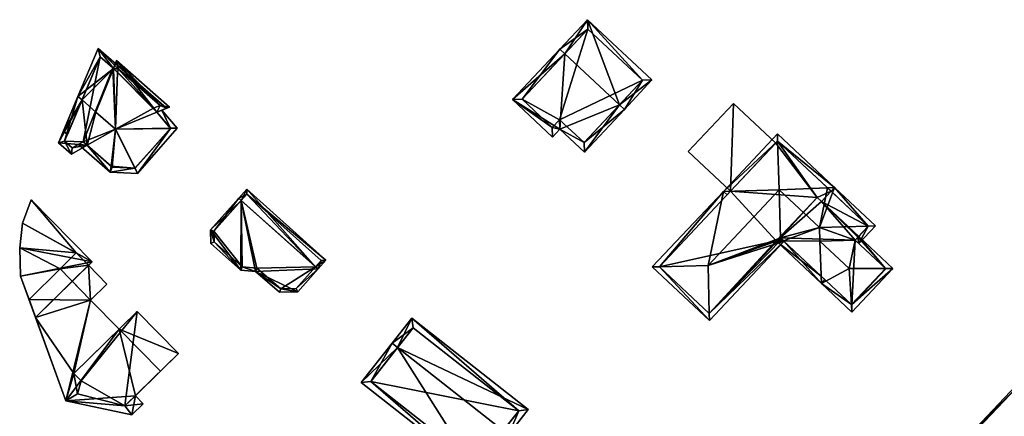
# Model space of a CAD drawing. Header units: inches. Extents: x 2685601 to 2690022, y 1235992 to 1239010.
# Tile 332 of 390: x 2689304 to 2689449, y 1238370 to 1238429. Entities that reach past the tile are written whole.
import ezdxf

# ---------------------------------------------------------------- set-up
doc = ezdxf.new("R2010")
doc.units = ezdxf.units.IN
doc.header["$MEASUREMENT"] = 0
doc.layers.add('Gebaeude Einzelhaus', color=10, linetype='Continuous')

msp = doc.modelspace()

# ---------------------------------------------------------------- meshes
at = {"layer": 'Gebaeude Einzelhaus'}
mesh = msp.add_polyface(dxfattribs=at)
corners = [(2689383.646, 1238412.523, 561.454), (2689376.693, 1238416.891, 560.939), (2689382.583, 1238411.385, 560.939), (2689384.388, 1238423.659, 564.31), (2689383.658, 1238424.341, 564.31), (2689392.426, 1238416.145, 564.31), (2689387.255, 1238409.149, 561.454), (2689393.156, 1238415.463, 564.31), (2689397.198, 1238419.785, 562.414), (2689387.699, 1238428.665, 562.414), (2689378.106, 1238416.939, 561.27), (2689387.746, 1238427.251, 562.735), (2689382.535, 1238412.799, 561.27), (2689387.208, 1238410.563, 561.785), (2689383.599, 1238413.936, 561.785), (2689395.784, 1238419.738, 562.734), (2689387.746, 1238427.251, 553.096), (2689395.784, 1238419.738, 553.096), (2689378.106, 1238416.939, 553.096), (2689382.535, 1238412.799, 553.096), (2689383.599, 1238413.936, 553.096), (2689387.208, 1238410.563, 553.096)]
mesh.append_faces([[corners[k] for k in face] for face in [(15, 11, 9), (8, 15, 9), (13, 5, 7), (7, 5, 15), (7, 15, 8), (6, 13, 7), (14, 13, 0), (12, 14, 0), (0, 13, 6), (2, 12, 0), (10, 12, 1), (1, 12, 2), (3, 10, 4), (11, 3, 4), (9, 11, 4), (4, 10, 1), (5, 9, 3), (3, 9, 4), (7, 8, 5), (5, 8, 9), (5, 6, 7), (3, 0, 5), (5, 0, 6), (4, 1, 3), (3, 1, 0), (0, 1, 2)]], dxfattribs={"color": 13})
mesh.append_faces([[corners[k] for k in face] for face in [(18, 20, 19), (16, 20, 18), (17, 21, 20), (17, 20, 16), (5, 21, 17), (13, 21, 5), (5, 17, 15), (20, 21, 14), (14, 21, 13), (19, 20, 12), (12, 20, 14), (18, 19, 10), (10, 19, 12), (16, 18, 3), (3, 18, 10), (11, 16, 3), (17, 16, 15), (15, 16, 11)]], dxfattribs={"color": 41})
mesh = msp.add_polyface(dxfattribs=at)
corners = [(2689317.971, 1238421.482, 549.473), (2689312.76, 1238417.364, 552.649), (2689313.355, 1238416.841, 552.649), (2689315.734, 1238424.438, 549.111), (2689315.396, 1238415.048, 552.649), (2689318.746, 1238421.4, 549.254), (2689318.566, 1238420.951, 549.476), (2689325.778, 1238415.614, 549.111), (2689324.845, 1238416.041, 549.255), (2689324.368, 1238415.034, 549.776), (2689323.853, 1238415.633, 549.722), (2689314.132, 1238410.178, 550.99), (2689309.898, 1238410.549, 550.06), (2689311.815, 1238408.864, 550.06), (2689318.27, 1238412.524, 552.649), (2689317.884, 1238421.56, 549.473), (2689316.021, 1238423.186, 549.476), (2689310.798, 1238410.756, 550.337), (2689311.909, 1238409.779, 550.337), (2689313.536, 1238410.701, 550.99), (2689326.363, 1238412.666, 550.422), (2689327.376, 1238412.684, 550.143), (2689325.098, 1238415.334, 551.018), (2689324.368, 1238415.034, 551.192), (2689321.136, 1238406.786, 550.44), (2689317.515, 1238406.208, 550.143), (2689321.52, 1238406.016, 550.143), (2689317.623, 1238407.111, 550.501), (2689314.132, 1238410.178, 550.501), (2689312.846, 1238410.31, 550.143), (2689313.536, 1238410.701, 550.501), (2689310.619, 1238412.266, 550.143), (2689311.213, 1238411.744, 550.143), (2689326.383, 1238412.689, 550.418), (2689317.813, 1238406.944, 550.439), (2689321.195, 1238406.783, 550.422), (2689324.368, 1238415.034, 550.674), (2689318.444, 1238422.664, 550.065), (2689317.971, 1238421.482, 550.466), (2689326.248, 1238415.808, 550.065), (2689324.845, 1238416.041, 550.316), (2689318.746, 1238421.4, 550.316), (2689318.566, 1238420.951, 550.468), (2689323.853, 1238415.633, 550.637), (2689324.368, 1238415.034, 539.792), (2689323.853, 1238415.633, 539.792), (2689324.845, 1238416.041, 539.792), (2689318.746, 1238421.4, 539.792), (2689318.566, 1238420.951, 539.792), (2689317.884, 1238421.56, 539.792), (2689316.021, 1238423.186, 539.792), (2689310.798, 1238410.756, 539.792), (2689313.536, 1238410.701, 539.792), (2689314.132, 1238410.178, 539.792), (2689311.909, 1238409.779, 539.792), (2689318.27, 1238412.524, 539.792), (2689317.813, 1238406.944, 539.792), (2689321.195, 1238406.783, 539.792), (2689326.383, 1238412.689, 539.792)]
mesh.append_faces([[corners[k] for k in face] for face in [(43, 40, 36), (41, 42, 38), (40, 41, 37), (37, 41, 38), (36, 40, 39), (39, 40, 37), (36, 38, 14), (14, 38, 4), (39, 37, 36), (36, 37, 38), (26, 20, 21), (24, 35, 26), (26, 35, 20), (25, 24, 26), (27, 34, 25), (25, 34, 24), (29, 28, 25), (25, 28, 27), (29, 30, 28), (2, 31, 1), (2, 32, 31), (22, 33, 23), (22, 21, 33), (33, 21, 20), (2, 31, 32), (2, 1, 31), (29, 28, 30), (28, 29, 25), (28, 25, 27), (14, 28, 27), (24, 20, 14), (24, 26, 20), (20, 26, 21), (27, 24, 14), (27, 25, 24), (24, 25, 26), (20, 23, 14), (20, 22, 23), (20, 21, 22), (13, 18, 11), (11, 18, 19), (2, 17, 1), (1, 17, 12), (12, 17, 13), (13, 17, 18), (3, 16, 1), (1, 16, 2), (3, 15, 16), (7, 5, 3), (3, 5, 15), (15, 5, 0), (0, 5, 6), (9, 8, 7), (7, 8, 5), (9, 10, 8), (2, 11, 4), (4, 11, 14), (1, 12, 2), (2, 12, 11), (11, 12, 13), (7, 8, 9), (9, 8, 10), (3, 5, 7), (7, 5, 8), (3, 0, 5), (5, 0, 6), (0, 2, 4), (3, 1, 0), (0, 1, 2)]], dxfattribs={"color": 13})
mesh.append_faces([[corners[k] for k in face] for face in [(4, 38, 0), (42, 6, 38), (38, 6, 0), (41, 6, 42), (41, 5, 6), (40, 8, 41), (41, 8, 5), (43, 10, 40), (40, 10, 8), (36, 9, 43), (43, 9, 10), (53, 55, 56), (56, 55, 57), (57, 55, 58), (58, 55, 44), (36, 14, 23), (33, 36, 23), (58, 9, 33), (33, 9, 36), (58, 44, 9), (20, 58, 33), (20, 57, 58), (20, 35, 57), (24, 57, 35), (24, 56, 57), (24, 34, 56), (27, 56, 34), (28, 53, 27), (27, 53, 56), (51, 52, 54), (52, 55, 53), (55, 45, 44), (45, 47, 46), (55, 48, 45), (45, 48, 47), (52, 49, 55), (55, 49, 48), (51, 50, 52), (52, 50, 49), (18, 30, 19), (18, 52, 30), (18, 54, 52), (18, 17, 54), (54, 17, 51), (30, 28, 19), (19, 28, 11), (30, 53, 28), (30, 52, 53), (2, 51, 17), (2, 50, 51), (2, 16, 50), (16, 15, 50), (50, 15, 49), (0, 49, 15), (0, 48, 49), (0, 6, 48), (5, 48, 6), (5, 47, 48), (8, 46, 5), (5, 46, 47), (10, 45, 8), (8, 45, 46), (9, 44, 10), (10, 44, 45), (28, 14, 11)]], dxfattribs={"color": 41})
mesh = msp.add_polyface(dxfattribs=at)
corners = [(2689408.76, 1238403.416, 558.155), (2689409.176, 1238416.319, 558.155), (2689402.541, 1238409.259, 558.155), (2689415.394, 1238410.476, 558.155), (2689409.176, 1238416.319, 552.209), (2689415.394, 1238410.476, 552.209), (2689402.541, 1238409.259, 552.209), (2689408.76, 1238403.416, 552.209)]
mesh.append_faces([[corners[k] for k in face] for face in [(3, 1, 0), (0, 1, 2)]], dxfattribs={"color": 13})
mesh.append_faces([[corners[k] for k in face] for face in [(4, 7, 6), (4, 5, 7), (6, 7, 2), (2, 7, 0), (2, 1, 6), (6, 1, 4), (5, 4, 3), (3, 4, 1)]], dxfattribs={"color": 41})
mesh = msp.add_polyface(dxfattribs=at)
corners = [(2689426.547, 1238386.71, 560.981), (2689432.641, 1238392.025, 560.681), (2689431.544, 1238392.028, 560.981), (2689426.618, 1238385.615, 560.681), (2689426.204, 1238392.04, 562.44), (2689416.565, 1238396.09, 560.981), (2689415.56, 1238396.007, 560.681), (2689422.121, 1238389.841, 560.681), (2689415.64, 1238396.093, 560.728), (2689421.907, 1238396.077, 562.44), (2689427.604, 1238396.758, 560.681), (2689427.488, 1238396.633, 560.749), (2689427.088, 1238396.221, 560.979), (2689416.314, 1238396.326, 560.852), (2689416.073, 1238396.553, 560.728), (2689426.585, 1238386.675, 560.962), (2689431.581, 1238391.993, 560.962), (2689427.085, 1238396.218, 560.981), (2689422.085, 1238390.904, 560.981), (2689398.307, 1238392.284, 560.981), (2689405.645, 1238384.36, 560.681), (2689405.621, 1238385.429, 560.986), (2689397.243, 1238392.255, 560.681), (2689405.466, 1238392.483, 563), (2689422.997, 1238403.901, 560.981), (2689423.533, 1238403.397, 560.681), (2689424.046, 1238403.943, 560.681), (2689416.083, 1238396.544, 560.981), (2689415.929, 1238403.615, 563), (2689416.62, 1238396.039, 560.681), (2689415.682, 1238410.774, 560.981), (2689415.645, 1238411.838, 560.681), (2689407.705, 1238403.388, 560.681), (2689416.073, 1238396.553, 560.987), (2689405.613, 1238385.42, 560.981), (2689415.678, 1238410.778, 560.979), (2689408.761, 1238403.417, 560.979), (2689398.303, 1238392.288, 560.979), (2689428.998, 1238398.261, 560.981), (2689430.061, 1238398.29, 560.681), (2689421.838, 1238398.063, 563), (2689416.073, 1238396.553, 560.981), (2689408.251, 1238402.874, 560.681), (2689427.631, 1238395.704, 560.681), (2689427.085, 1238396.218, 560.979), (2689422.121, 1238389.84, 560.681), (2689422.635, 1238390.387, 560.681), (2689422.084, 1238390.904, 560.981), (2689427.488, 1238396.633, 560.975), (2689429.001, 1238398.258, 560.979), (2689416.073, 1238396.553, 552.209), (2689415.559, 1238396.006, 552.209), (2689426.585, 1238386.675, 552.209), (2689431.581, 1238391.993, 552.209), (2689427.085, 1238396.218, 552.209), (2689427.488, 1238396.633, 552.209), (2689427.604, 1238396.758, 552.209), (2689421.491, 1238402.503, 552.209), (2689422.129, 1238401.903, 552.209), (2689415.468, 1238396.093, 552.209), (2689415.678, 1238410.778, 552.209), (2689423.533, 1238403.397, 552.209), (2689408.76, 1238403.416, 558.155), (2689398.303, 1238392.288, 552.209), (2689408.76, 1238403.416, 552.209), (2689415.394, 1238410.476, 558.155), (2689415.394, 1238410.476, 552.209), (2689405.613, 1238385.42, 552.209), (2689429.001, 1238398.258, 552.209)]
mesh.append_faces([[corners[k] for k in face] for face in [(39, 49, 38), (39, 43, 49), (49, 43, 48), (48, 43, 12), (12, 43, 44), (45, 47, 46), (5, 8, 27), (27, 8, 41), (32, 36, 42), (24, 26, 38), (38, 26, 39), (45, 46, 18), (43, 12, 44), (12, 40, 9), (43, 38, 12), (12, 38, 40), (43, 39, 38), (32, 42, 36), (5, 27, 8), (8, 27, 41), (5, 40, 27), (27, 40, 28), (5, 9, 40), (40, 24, 28), (38, 26, 40), (40, 26, 24), (38, 39, 26), (32, 37, 22), (22, 37, 19), (32, 36, 37), (32, 35, 36), (32, 31, 35), (35, 31, 30), (24, 30, 26), (26, 30, 31), (24, 26, 25), (20, 34, 21), (22, 19, 20), (20, 19, 34), (20, 21, 29), (29, 21, 13), (13, 21, 27), (27, 21, 33), (32, 30, 31), (32, 28, 30), (32, 23, 28), (32, 19, 23), (32, 22, 19), (24, 30, 28), (24, 26, 30), (30, 26, 31), (29, 21, 20), (13, 23, 29), (29, 23, 21), (13, 27, 23), (23, 27, 28), (24, 25, 26), (19, 21, 23), (22, 20, 19), (19, 20, 21), (13, 8, 14), (13, 5, 8), (7, 0, 3), (6, 18, 7), (7, 18, 0), (6, 5, 18), (6, 8, 5), (11, 2, 12), (12, 2, 17), (11, 10, 2), (2, 10, 1), (1, 16, 2), (3, 15, 1), (1, 15, 16), (3, 0, 15), (14, 8, 13), (13, 8, 5), (2, 12, 4), (4, 12, 9), (2, 11, 12), (2, 10, 11), (2, 1, 10), (5, 7, 9), (9, 7, 4), (4, 7, 0), (0, 7, 3), (8, 6, 5), (5, 6, 7), (0, 2, 4), (3, 1, 0), (0, 1, 2)]], dxfattribs={"color": 13})
mesh.append_faces([[corners[k] for k in face] for face in [(56, 58, 68), (68, 58, 61), (38, 25, 24), (49, 68, 38), (38, 68, 25), (25, 68, 61), (48, 10, 49), (49, 10, 68), (68, 10, 56), (48, 11, 10), (12, 11, 48), (27, 13, 5), (64, 59, 63), (63, 59, 67), (67, 59, 51), (61, 57, 60), (60, 57, 66), (66, 57, 64), (64, 57, 59), (61, 58, 57), (27, 14, 13), (27, 41, 14), (27, 33, 41), (21, 8, 33), (33, 8, 41), (41, 8, 14), (21, 6, 8), (21, 67, 6), (6, 67, 51), (21, 34, 67), (19, 67, 34), (19, 63, 67), (19, 37, 63), (65, 60, 66), (65, 35, 60), (62, 36, 65), (65, 36, 35), (62, 37, 36), (64, 63, 62), (62, 63, 37), (61, 24, 25), (61, 60, 24), (24, 60, 30), (30, 60, 35), (59, 50, 51), (50, 54, 52), (52, 54, 53), (50, 58, 54), (54, 58, 55), (55, 58, 56), (59, 57, 50), (50, 57, 58), (44, 12, 17), (44, 11, 12), (44, 54, 11), (11, 54, 55), (11, 55, 10), (10, 55, 56), (2, 44, 17), (2, 54, 44), (16, 53, 2), (2, 53, 54), (16, 15, 53), (53, 15, 52), (18, 52, 0), (0, 52, 15), (18, 50, 52), (50, 13, 14), (18, 5, 50), (50, 5, 13), (8, 6, 14), (14, 6, 50), (50, 6, 51)]], dxfattribs={"color": 41})
mesh = msp.add_polyface(dxfattribs=at)
corners = [(2689336.783, 1238402.053, 554.085), (2689336.41, 1238402.386, 554.085), (2689332.241, 1238397.723, 551.136), (2689336.695, 1238391.793, 550.451), (2689332.289, 1238395.731, 550.451), (2689338.873, 1238391.599, 551.066), (2689345.079, 1238388.613, 551.967), (2689342.398, 1238388.535, 551.097), (2689348.073, 1238391.963, 554.085), (2689332.746, 1238397.536, 551.229), (2689332.784, 1238395.96, 550.687), (2689336.905, 1238392.276, 550.687), (2689339.071, 1238392.071, 551.294), (2689342.579, 1238389.04, 551.331), (2689344.849, 1238389.106, 552.068), (2689347.699, 1238392.295, 554.084), (2689347.7, 1238392.296, 554.082), (2689347.699, 1238392.295, 554.085), (2689348.073, 1238391.961, 554.085), (2689349.243, 1238393.271, 550.451), (2689337.58, 1238403.695, 550.451), (2689337.62, 1238402.989, 551.485), (2689348.536, 1238393.231, 551.487), (2689336.783, 1238402.053, 540.994), (2689332.746, 1238397.536, 540.994), (2689332.784, 1238395.96, 540.994), (2689336.905, 1238392.276, 540.994), (2689339.071, 1238392.071, 540.994), (2689342.579, 1238389.04, 540.994), (2689344.849, 1238389.106, 540.994), (2689347.699, 1238392.295, 540.994), (2689348.536, 1238393.231, 540.994), (2689337.62, 1238402.989, 540.994)]
mesh.append_faces([[corners[k] for k in face] for face in [(22, 18, 16), (16, 18, 17), (22, 19, 18), (22, 21, 19), (19, 21, 20), (20, 21, 1), (1, 21, 0), (16, 20, 0), (0, 20, 1), (16, 19, 20), (16, 18, 19), (16, 17, 18), (6, 14, 8), (8, 14, 15), (5, 13, 7), (7, 13, 6), (6, 13, 14), (5, 12, 13), (3, 11, 5), (5, 11, 12), (2, 10, 4), (4, 10, 3), (3, 10, 11), (0, 9, 1), (1, 9, 2), (2, 9, 10), (0, 5, 8), (8, 5, 6), (6, 5, 7), (0, 3, 5), (0, 2, 3), (3, 2, 4), (0, 1, 2)]], dxfattribs={"color": 13})
mesh.append_faces([[corners[k] for k in face] for face in [(30, 32, 31), (30, 23, 32), (0, 21, 23), (23, 21, 32), (21, 31, 32), (21, 22, 31), (30, 22, 16), (30, 31, 22), (23, 26, 24), (24, 26, 25), (23, 27, 26), (23, 30, 27), (27, 30, 28), (28, 30, 29), (14, 16, 15), (14, 30, 16), (14, 29, 30), (14, 13, 29), (29, 13, 28), (13, 12, 28), (28, 12, 27), (12, 11, 27), (27, 11, 26), (11, 10, 26), (26, 10, 25), (10, 24, 25), (10, 9, 24), (9, 23, 24), (9, 0, 23)]], dxfattribs={"color": 41})
mesh = msp.add_polyface(dxfattribs=at)
corners = [(2689319.674, 1238371.791, 540.264), (2689320.701, 1238370.498, 540.264), (2689322.355, 1238372.123, 540.264), (2689310.963, 1238372.558, 540.264), (2689321.204, 1238373.295, 540.264), (2689312.693, 1238373.6, 540.264), (2689312.163, 1238376.579, 540.264), (2689313.221, 1238375.501, 540.264), (2689314.623, 1238387.391, 540.264), (2689318.819, 1238383.122, 540.264), (2689306.518, 1238384.838, 540.264), (2689311.916, 1238390.145, 540.264), (2689319.674, 1238371.791, 544.75), (2689327.548, 1238379.53, 544.75), (2689321.461, 1238385.72, 544.75), (2689313.221, 1238375.501, 544.75), (2689312.163, 1238376.579, 544.75), (2689312.693, 1238373.6, 544.75), (2689314.623, 1238387.391, 542.686), (2689314.311, 1238392.499, 542.686), (2689311.916, 1238390.145, 542.686), (2689317.018, 1238389.746, 542.686), (2689314.835, 1238393.014, 545.381), (2689305.884, 1238402.12, 545.381), (2689304.613, 1238398.698, 545.381), (2689304.188, 1238395.06, 545.381), (2689304.314, 1238390.926, 545.381), (2689306.518, 1238384.838, 545.381), (2689322.355, 1238372.123, 533.674), (2689320.701, 1238370.498, 533.674), (2689321.204, 1238373.295, 533.674), (2689324.904, 1238376.931, 533.674), (2689324.904, 1238376.931, 540.264), (2689318.819, 1238383.122, 533.674), (2689314.623, 1238387.391, 533.674), (2689305.558, 1238387.489, 540.264), (2689305.558, 1238387.489, 533.674), (2689310.963, 1238372.558, 533.674), (2689310.119, 1238391.973, 533.674), (2689327.548, 1238379.53, 533.674), (2689321.461, 1238385.72, 533.674), (2689317.018, 1238389.746, 533.674), (2689314.311, 1238392.499, 533.674), (2689312.514, 1238394.328, 533.674), (2689314.835, 1238393.014, 533.674), (2689305.884, 1238402.12, 533.674), (2689304.613, 1238398.698, 533.674), (2689304.188, 1238395.06, 533.674), (2689304.314, 1238390.926, 533.674)]
mesh.append_faces([[corners[k] for k in face] for face in [(22, 26, 27), (22, 25, 26), (22, 24, 25), (22, 23, 24), (21, 19, 18), (18, 19, 20), (12, 15, 17), (12, 14, 15), (15, 14, 16), (12, 13, 14), (10, 8, 11), (3, 6, 10), (10, 6, 8), (8, 6, 9), (3, 5, 6), (6, 5, 7), (3, 0, 5), (0, 2, 4), (3, 1, 0), (0, 1, 2)]], dxfattribs={"color": 13})
mesh.append_faces([[corners[k] for k in face] for face in [(47, 38, 48), (48, 38, 36), (45, 43, 46), (46, 43, 47), (47, 43, 38), (45, 44, 43), (43, 44, 42), (26, 35, 27), (27, 35, 10), (26, 48, 35), (35, 48, 36), (26, 25, 48), (48, 25, 47), (25, 24, 47), (47, 24, 46), (24, 23, 46), (46, 23, 45), (23, 22, 45), (45, 22, 44), (22, 19, 44), (44, 19, 42), (22, 20, 19), (20, 10, 11), (22, 27, 20), (20, 27, 10), (42, 38, 43), (42, 34, 38), (42, 41, 34), (8, 18, 11), (11, 18, 20), (19, 21, 42), (42, 21, 41), (8, 21, 18), (8, 41, 21), (8, 34, 41), (31, 33, 39), (39, 33, 40), (12, 17, 0), (0, 17, 5), (7, 5, 15), (15, 5, 17), (6, 7, 16), (16, 7, 15), (16, 9, 6), (9, 40, 33), (16, 14, 9), (9, 14, 40), (14, 13, 40), (40, 13, 39), (13, 32, 39), (39, 32, 31), (13, 12, 32), (32, 12, 4), (4, 12, 0), (34, 36, 38), (33, 37, 34), (34, 37, 36), (33, 30, 37), (37, 30, 29), (29, 30, 28), (33, 31, 30), (1, 3, 29), (29, 3, 37), (10, 37, 3), (10, 36, 37), (10, 35, 36), (9, 33, 8), (8, 33, 34), (4, 31, 32), (4, 30, 31), (4, 2, 30), (30, 2, 28), (2, 1, 28), (28, 1, 29)]], dxfattribs={"color": 41})
mesh = msp.add_polyface(dxfattribs=at)
corners = [(2689359.761, 1238380.397, 553.339), (2689376.083, 1238367.564, 553.339), (2689378.993, 1238371.265, 551.759), (2689361.886, 1238384.716, 551.759), (2689358.975, 1238381.015, 553.339), (2689354.43, 1238375.234, 549.39), (2689371.536, 1238361.783, 549.39), (2689377.589, 1238371.098, 552.094), (2689371.369, 1238363.186, 549.926), (2689375.296, 1238368.181, 553.338), (2689362.054, 1238383.313, 552.094), (2689355.834, 1238375.401, 549.927), (2689377.589, 1238371.098, 541.317), (2689371.369, 1238363.186, 541.317), (2689362.054, 1238383.313, 541.317), (2689355.834, 1238375.401, 541.317)]
mesh.append_faces([[corners[k] for k in face] for face in [(11, 8, 6), (5, 11, 6), (0, 11, 4), (10, 0, 4), (4, 11, 5), (7, 10, 3), (3, 10, 4), (2, 7, 3), (1, 8, 9), (9, 7, 1), (6, 8, 1), (1, 7, 2), (0, 6, 1), (4, 5, 0), (0, 5, 6), (0, 3, 4), (0, 2, 3), (0, 1, 2)]], dxfattribs={"color": 13})
mesh.append_faces([[corners[k] for k in face] for face in [(12, 15, 14), (12, 13, 15), (8, 11, 13), (13, 11, 15), (0, 14, 11), (11, 14, 15), (0, 10, 14), (10, 7, 14), (14, 7, 12), (12, 8, 13), (7, 9, 12), (12, 9, 8)]], dxfattribs={"color": 41})
mesh = msp.add_polyface(dxfattribs=at)
corners = [(2689444.281, 1238367.571, 562.219), (2689443.926, 1238367.561, 562.15), (2689447.47, 1238364.196, 562.15), (2689450.95, 1238367.758, 563.52), (2689447.555, 1238364.116, 562.15), (2689450.791, 1238374.428, 562.219), (2689450.783, 1238374.781, 562.15), (2689455.389, 1238363.542, 563.52), (2689455.601, 1238363.34, 563.52), (2689455.954, 1238363.35, 563.451), (2689462.269, 1238363.526, 562.219), (2689462.625, 1238363.536, 562.15), (2689455.668, 1238360.561, 562.978), (2689454.06, 1238361.743, 562.909), (2689455.676, 1238360.208, 562.909), (2689455.609, 1238362.989, 563.451), (2689457.669, 1238358.316, 562.15), (2689455.561, 1238363.723, 563.451), (2689454.415, 1238361.75, 562.978), (2689455.956, 1238363.348, 563.45), (2689457.66, 1238358.67, 562.219), (2689462.271, 1238363.528, 562.219), (2689447.643, 1238364.378, 562.219), (2689442.406, 1238355.301, 559.495), (2689444.293, 1238360.648, 560.728), (2689434.32, 1238360.398, 559.05), (2689448.866, 1238356.308, 560.728), (2689440.945, 1238353.763, 558.99), (2689433.966, 1238360.389, 558.99), (2689449.051, 1238349.336, 559.554), (2689449.061, 1238348.983, 559.495), (2689455.725, 1238356.06, 559.505), (2689451.806, 1238359.403, 560.728), (2689451.979, 1238359.585, 560.728), (2689444.011, 1238360.916, 560.635), (2689440.501, 1238367.271, 558.99), (2689445.348, 1238362.325, 560.635), (2689445.701, 1238362.334, 560.694), (2689445.529, 1238362.153, 560.694), (2689455.371, 1238356.049, 559.564), (2689440.51, 1238366.918, 559.049), (2689440.936, 1238354.116, 559.049), (2689442.398, 1238355.655, 559.555), (2689445.348, 1238362.325, 560.728), (2689444.011, 1238360.916, 560.728), (2689447.555, 1238364.116, 560.728), (2689455.389, 1238363.542, 560.728), (2689455.743, 1238363.55, 560.728), (2689455.561, 1238363.723, 560.728), (2689450.95, 1238367.758, 560.728), (2689447.47, 1238364.196, 560.728), (2689447.461, 1238364.55, 560.728), (2689447.643, 1238364.378, 560.728), (2689451.624, 1238359.575, 560.728), (2689445.529, 1238362.153, 560.728), (2689455.389, 1238363.542, 550.012), (2689455.561, 1238363.723, 550.012), (2689455.956, 1238363.348, 550.012), (2689454.415, 1238361.75, 550.012), (2689457.66, 1238358.67, 550.012), (2689462.271, 1238363.528, 550.012), (2689450.791, 1238374.428, 550.012), (2689444.28, 1238367.57, 550.012), (2689447.643, 1238364.378, 550.012), (2689447.47, 1238364.196, 550.012), (2689450.95, 1238367.758, 550.012), (2689447.555, 1238364.116, 550.012), (2689445.701, 1238362.334, 550.012), (2689445.529, 1238362.153, 550.012), (2689440.51, 1238366.918, 550.012), (2689434.32, 1238360.398, 550.012), (2689440.936, 1238354.116, 550.012), (2689442.398, 1238355.655, 550.012), (2689449.051, 1238349.336, 550.012), (2689455.371, 1238356.049, 550.012), (2689451.806, 1238359.403, 550.012), (2689444.295, 1238360.648, 550.012), (2689445.804, 1238362.236, 550.012), (2689448.866, 1238356.308, 550.012), (2689451.624, 1238359.575, 550.012)]
mesh.append_faces([[corners[k] for k in face] for face in [(51, 50, 43), (43, 50, 54), (51, 52, 50), (33, 46, 47), (47, 46, 48), (32, 53, 33), (33, 53, 46), (43, 50, 51), (51, 50, 52), (43, 45, 50), (45, 46, 49), (46, 47, 48), (45, 33, 46), (46, 33, 47), (43, 32, 45), (45, 32, 33), (43, 26, 32), (43, 24, 26), (43, 44, 24), (41, 27, 25), (25, 27, 28), (30, 23, 29), (29, 23, 42), (42, 23, 41), (41, 23, 27), (36, 37, 38), (40, 35, 36), (36, 35, 37), (40, 28, 35), (40, 25, 28), (29, 31, 30), (29, 39, 31), (31, 39, 33), (33, 39, 32), (25, 35, 28), (35, 36, 37), (37, 36, 38), (25, 34, 35), (35, 34, 36), (25, 24, 34), (29, 31, 26), (26, 31, 32), (32, 31, 33), (29, 30, 31), (26, 23, 29), (29, 23, 30), (23, 25, 27), (27, 25, 28), (26, 24, 23), (23, 24, 25), (1, 0, 2), (2, 0, 22), (0, 1, 5), (5, 1, 6), (21, 11, 10), (5, 6, 21), (21, 6, 11), (16, 10, 11), (14, 20, 16), (16, 20, 10), (14, 12, 20), (9, 15, 8), (9, 19, 15), (8, 18, 13), (13, 18, 14), (14, 18, 12), (8, 15, 18), (7, 17, 8), (8, 17, 9), (12, 9, 15), (15, 9, 8), (12, 10, 9), (14, 16, 12), (12, 16, 10), (10, 16, 11), (8, 13, 15), (15, 13, 12), (12, 13, 14), (5, 10, 6), (6, 10, 11), (7, 9, 3), (3, 9, 5), (5, 9, 10), (7, 8, 9), (5, 0, 3), (6, 1, 5), (5, 1, 0), (0, 2, 3), (3, 2, 4), (0, 1, 2)]], dxfattribs={"color": 13})
mesh.append_faces([[corners[k] for k in face] for face in [(78, 79, 75), (79, 66, 55), (55, 66, 65), (66, 67, 64), (78, 77, 79), (79, 77, 66), (66, 77, 67), (78, 76, 77), (53, 55, 46), (53, 79, 55), (53, 32, 79), (79, 32, 75), (34, 24, 44), (44, 43, 34), (34, 43, 36), (54, 38, 43), (43, 38, 36), (54, 37, 38), (37, 64, 67), (54, 50, 37), (37, 50, 64), (72, 78, 73), (73, 78, 74), (74, 78, 75), (72, 76, 78), (76, 68, 77), (77, 68, 67), (76, 69, 68), (72, 70, 76), (76, 70, 69), (72, 71, 70), (74, 75, 39), (39, 75, 32), (29, 74, 39), (29, 73, 74), (29, 72, 73), (29, 42, 72), (42, 41, 72), (72, 41, 71), (41, 70, 71), (41, 25, 70), (25, 40, 70), (70, 40, 69), (36, 68, 40), (40, 68, 69), (36, 38, 68), (37, 67, 38), (38, 67, 68), (63, 66, 64), (63, 65, 66), (65, 56, 55), (57, 59, 58), (56, 60, 57), (57, 60, 59), (65, 61, 56), (56, 61, 60), (63, 62, 65), (65, 62, 61), (52, 2, 22), (52, 50, 2), (52, 63, 50), (50, 63, 64), (0, 52, 22), (0, 62, 52), (52, 62, 63), (0, 61, 62), (0, 5, 61), (5, 21, 61), (61, 21, 60), (10, 60, 21), (10, 59, 60), (10, 20, 59), (12, 58, 20), (20, 58, 59), (12, 18, 58), (18, 57, 58), (15, 19, 18), (18, 19, 57), (48, 19, 17), (17, 19, 9), (48, 57, 19), (48, 56, 57), (46, 17, 7), (46, 48, 17), (46, 56, 48), (46, 55, 56), (7, 3, 46), (46, 3, 49), (3, 4, 49), (49, 4, 45), (4, 2, 45), (45, 2, 50)]], dxfattribs={"color": 41})

doc.saveas('drawing.dxf')
